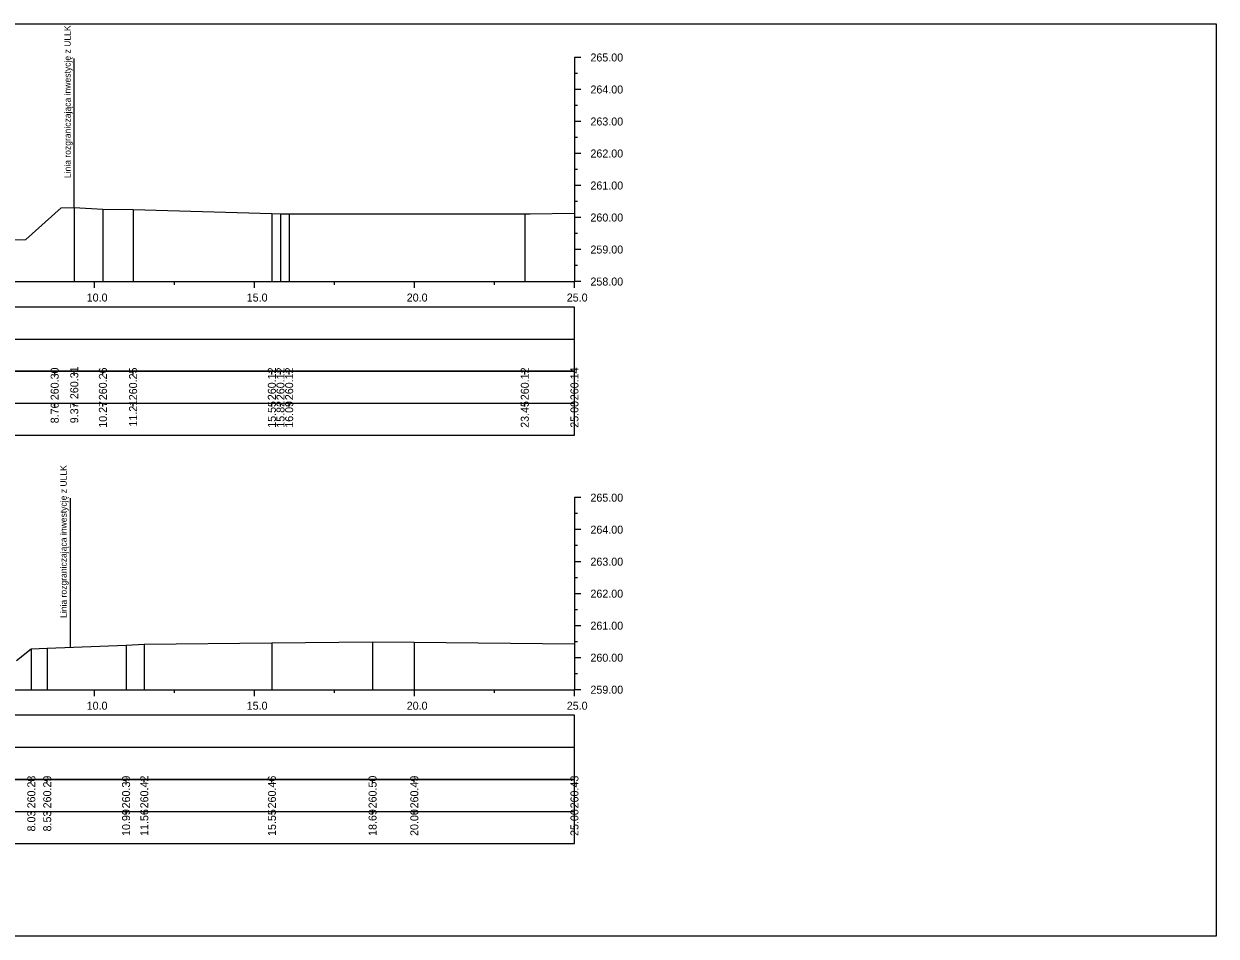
# Model space of a CAD drawing. Extents: x 6516023 to 6560129, y 5513077 to 5529206.
# Drawn here: x 6517016.21 to 6517053.46, y 5513396.29 to 5513424.79 of the extents above; entities that cross this region are included whole.
import ezdxf

# ---------------------------------------------------------------- set-up
doc = ezdxf.new("R2010")
doc.units = 0
for name, color, linetype in [('TOR_PRZEK_P-tabelka istniejace', 7, 'Continuous'), ('TOR_PRZEK_P-tabelka projektowane', 7, 'Continuous'), ('TOR_PRZEK_P-teren istniejacy', 7, 'Continuous'), ('TOR_PRZEK_P-uklad odniesienia', 7, 'Continuous'), ('TOR_PS_T-granica PKP-projektowana', 7, 'Continuous'), ('TOR_RAMKI-ramka+tabelka 1', 7, 'Continuous')]:
    doc.layers.add(name, color=color, linetype=linetype)

msp = doc.modelspace()

# ---------------------------------------------------------------- linework, layer by layer
at = {"layer": 'TOR_PRZEK_P-tabelka istniejace'}
for p, q in [((6517017.171, 5513413.839), (6517017.171, 5513413.939)), ((6517017.783, 5513413.839), (6517017.783, 5513413.939)), ((6517018.677, 5513413.839), (6517018.677, 5513413.939)), ((6517019.62, 5513413.839), (6517019.62, 5513413.939)), ((6517023.956, 5513413.839), (6517023.956, 5513413.939)), ((6517024.226, 5513413.839), (6517024.226, 5513413.939)), ((6517024.497, 5513413.839), (6517024.497, 5513413.939)), ((6517031.859, 5513413.839), (6517031.859, 5513413.939)), ((6517033.41, 5513413.839), (6517033.41, 5513413.939)), ((6516979.61, 5513412.939), (6517033.41, 5513412.939)), ((6517017.171, 5513412.839), (6517017.171, 5513412.939)), ((6517017.783, 5513412.839), (6517017.783, 5513412.939)), ((6517018.677, 5513412.839), (6517018.677, 5513412.939)), ((6517019.62, 5513412.839), (6517019.62, 5513412.939)), ((6517023.956, 5513412.839), (6517023.956, 5513412.939)), ((6517024.226, 5513412.839), (6517024.226, 5513412.939)), ((6517024.497, 5513412.839), (6517024.497, 5513412.939)), ((6517031.859, 5513412.839), (6517031.859, 5513412.939)), ((6517033.41, 5513412.839), (6517033.41, 5513412.939)), ((6517016.441, 5513401.088), (6517016.441, 5513401.188)), ((6517016.938, 5513401.088), (6517016.938, 5513401.188)), ((6517019.401, 5513401.088), (6517019.401, 5513401.188)), ((6517019.971, 5513401.088), (6517019.971, 5513401.188)), ((6517023.958, 5513401.088), (6517023.958, 5513401.188)), ((6517027.103, 5513401.088), (6517027.103, 5513401.188)), ((6517028.407, 5513401.088), (6517028.407, 5513401.188)), ((6517033.41, 5513401.088), (6517033.41, 5513401.188)), ((6516979.61, 5513400.188), (6517033.41, 5513400.188)), ((6517016.441, 5513400.088), (6517016.441, 5513400.188)), ((6517016.938, 5513400.088), (6517016.938, 5513400.188)), ((6517019.401, 5513400.088), (6517019.401, 5513400.188)), ((6517019.971, 5513400.088), (6517019.971, 5513400.188)), ((6517023.958, 5513400.088), (6517023.958, 5513400.188)), ((6517027.103, 5513400.088), (6517027.103, 5513400.188)), ((6517028.407, 5513400.088), (6517028.407, 5513400.188)), ((6517033.41, 5513400.088), (6517033.41, 5513400.188))]:
    msp.add_line(p, q, dxfattribs=at)
for points in [[(6517017.783, 5513419.048), (6517017.783, 5513416.939), (6517017.783, 5513416.809), (6517017.783, 5513416.739)], [(6517018.677, 5513419), (6517018.677, 5513416.939), (6517018.677, 5513416.809), (6517018.677, 5513416.739)], [(6517019.62, 5513418.99), (6517019.62, 5513416.939), (6517019.62, 5513416.809), (6517019.62, 5513416.739)], [(6517023.956, 5513418.862), (6517023.956, 5513416.939), (6517023.956, 5513416.809), (6517023.956, 5513416.739)], [(6517024.226, 5513418.855), (6517024.226, 5513416.939), (6517024.226, 5513416.809), (6517024.226, 5513416.739)], [(6517024.497, 5513418.856), (6517024.497, 5513416.939), (6517024.497, 5513416.809), (6517024.497, 5513416.739)], [(6517031.859, 5513418.855), (6517031.859, 5513416.939), (6517031.859, 5513416.809), (6517031.859, 5513416.739)], [(6517033.41, 5513418.876), (6517033.41, 5513416.939), (6517033.41, 5513416.809), (6517033.41, 5513416.739)], [(6517019.401, 5513405.376), (6517019.401, 5513404.188), (6517019.401, 5513404.058), (6517019.401, 5513403.988)], [(6517019.971, 5513405.412), (6517019.971, 5513404.188), (6517019.971, 5513404.058), (6517019.971, 5513403.988)], [(6517023.958, 5513405.45), (6517023.958, 5513404.188), (6517023.958, 5513404.058), (6517023.958, 5513403.988)], [(6517027.103, 5513405.485), (6517027.103, 5513404.188), (6517027.103, 5513404.058), (6517027.103, 5513403.988)], [(6517028.407, 5513405.477), (6517028.407, 5513404.188), (6517028.407, 5513404.058), (6517028.407, 5513403.988)], [(6517033.41, 5513405.422), (6517033.41, 5513404.188), (6517033.41, 5513404.058), (6517033.41, 5513403.988)], [(6517016.441, 5513405.269), (6517016.441, 5513404.188), (6517016.441, 5513404.058), (6517016.441, 5513403.988)], [(6517016.938, 5513405.282), (6517016.938, 5513404.188), (6517016.938, 5513404.058), (6517016.938, 5513403.988)]]:
    msp.add_lwpolyline(points, dxfattribs=at)
for points in [[(6516979.61, 5513413.939), (6516979.61, 5513411.939), (6517033.41, 5513411.939), (6517033.41, 5513413.939)], [(6516979.61, 5513401.188), (6516979.61, 5513399.188), (6517033.41, 5513399.188), (6517033.41, 5513401.188)]]:
    msp.add_lwpolyline(points, close=True, dxfattribs=at)
at = {"layer": 'TOR_PRZEK_P-tabelka projektowane'}
for p, q in [((6516979.61, 5513414.939), (6517033.41, 5513414.939)), ((6516979.61, 5513402.188), (6517033.41, 5513402.188))]:
    msp.add_line(p, q, dxfattribs=at)
for points in [[(6516979.61, 5513415.939), (6516979.61, 5513413.939), (6517033.41, 5513413.939), (6517033.41, 5513415.939)], [(6516979.61, 5513403.188), (6516979.61, 5513401.188), (6517033.41, 5513401.188), (6517033.41, 5513403.188)]]:
    msp.add_lwpolyline(points, close=True, dxfattribs=at)
at = {"layer": 'TOR_PRZEK_P-teren istniejacy'}
for points in [[(6517015.881, 5513418.038), (6517016.273, 5513418.048), (6517017.377, 5513419.04), (6517017.783, 5513419.048), (6517018.677, 5513419), (6517019.62, 5513418.99), (6517023.956, 5513418.862), (6517024.226, 5513418.855), (6517024.497, 5513418.856), (6517031.859, 5513418.855), (6517032.027, 5513418.852), (6517033.41, 5513418.876)], [(6517015.974, 5513404.902), (6517016.441, 5513405.269), (6517016.938, 5513405.282), (6517019.401, 5513405.376), (6517019.971, 5513405.412), (6517023.958, 5513405.45), (6517027.103, 5513405.485), (6517028.407, 5513405.477), (6517033.41, 5513405.422)]]:
    msp.add_lwpolyline(points, dxfattribs=at)
at = {"layer": 'TOR_PRZEK_P-uklad odniesienia'}
for p, q in [((6517033.41, 5513423.739), (6517033.41, 5513416.739)), ((6517033.61, 5513423.739), (6517033.41, 5513423.739)), ((6517033.51, 5513423.239), (6517033.41, 5513423.239)), ((6517033.61, 5513422.739), (6517033.41, 5513422.739)), ((6517033.51, 5513422.239), (6517033.41, 5513422.239)), ((6517033.61, 5513421.739), (6517033.41, 5513421.739)), ((6517033.51, 5513421.239), (6517033.41, 5513421.239)), ((6517033.61, 5513420.739), (6517033.41, 5513420.739)), ((6517033.51, 5513420.239), (6517033.41, 5513420.239)), ((6517033.61, 5513419.739), (6517033.41, 5513419.739)), ((6517033.51, 5513419.239), (6517033.41, 5513419.239)), ((6517033.61, 5513418.739), (6517033.41, 5513418.739)), ((6517033.51, 5513418.239), (6517033.41, 5513418.239)), ((6517033.61, 5513417.739), (6517033.41, 5513417.739)), ((6517033.51, 5513417.239), (6517033.41, 5513417.239)), ((6516983.41, 5513416.739), (6517033.41, 5513416.739)), ((6517018.41, 5513416.539), (6517018.41, 5513416.739)), ((6517020.91, 5513416.639), (6517020.91, 5513416.739)), ((6517023.41, 5513416.539), (6517023.41, 5513416.739)), ((6517025.91, 5513416.639), (6517025.91, 5513416.739)), ((6517028.41, 5513416.539), (6517028.41, 5513416.739)), ((6517030.91, 5513416.639), (6517030.91, 5513416.739)), ((6517033.41, 5513416.539), (6517033.41, 5513416.739)), ((6517033.61, 5513416.739), (6517033.41, 5513416.739)), ((6517033.41, 5513409.988), (6517033.41, 5513403.988)), ((6517033.61, 5513409.988), (6517033.41, 5513409.988)), ((6517033.51, 5513409.488), (6517033.41, 5513409.488)), ((6517033.61, 5513408.988), (6517033.41, 5513408.988)), ((6517033.51, 5513408.488), (6517033.41, 5513408.488)), ((6517033.61, 5513407.988), (6517033.41, 5513407.988)), ((6517033.51, 5513407.488), (6517033.41, 5513407.488)), ((6517033.61, 5513406.988), (6517033.41, 5513406.988)), ((6517033.51, 5513406.488), (6517033.41, 5513406.488)), ((6517033.61, 5513405.988), (6517033.41, 5513405.988)), ((6517033.51, 5513405.488), (6517033.41, 5513405.488)), ((6517033.61, 5513404.988), (6517033.41, 5513404.988)), ((6517033.51, 5513404.488), (6517033.41, 5513404.488)), ((6516983.41, 5513403.988), (6517033.41, 5513403.988)), ((6517018.41, 5513403.788), (6517018.41, 5513403.988)), ((6517020.91, 5513403.888), (6517020.91, 5513403.988)), ((6517023.41, 5513403.788), (6517023.41, 5513403.988)), ((6517025.91, 5513403.888), (6517025.91, 5513403.988)), ((6517028.41, 5513403.788), (6517028.41, 5513403.988)), ((6517030.91, 5513403.888), (6517030.91, 5513403.988)), ((6517033.41, 5513403.788), (6517033.41, 5513403.988)), ((6517033.61, 5513403.988), (6517033.41, 5513403.988))]:
    msp.add_line(p, q, dxfattribs=at)
at = {"layer": 'TOR_PS_T-granica PKP-projektowana'}
for p, q in [((6517017.783, 5513419.048), (6517017.783, 5513423.705)), ((6517017.66, 5513405.309), (6517017.66, 5513409.967))]:
    msp.add_line(p, q, dxfattribs=at)
at = {"layer": 'TOR_RAMKI-ramka+tabelka 1'}
msp.add_lwpolyline([(6516805.96, 5513424.789), (6517053.46, 5513424.789), (6517053.46, 5513396.289), (6516805.96, 5513396.289)], close=True, dxfattribs=at)

# ---------------------------------------------------------------- texts
at = {"layer": 'TOR_PRZEK_P-tabelka istniejace'}
for s, p in [('260.30', (6517017.296, 5513413.031)), ('260.31', (6517017.908, 5513413.066)), ('260.26', (6517018.802, 5513413.031)), ('260.25', (6517019.745, 5513413.03)), ('260.12', (6517024.081, 5513413.033)), ('260.12', (6517024.351, 5513413.033)), ('260.12', (6517024.622, 5513413.033)), ('260.12', (6517031.984, 5513413.033)), ('260.14', (6517033.535, 5513413.032)), ('8.76', (6517017.296, 5513412.31)), ('9.37', (6517017.908, 5513412.311)), ('10.27', (6517018.802, 5513412.171)), ('11.21', (6517019.745, 5513412.206)), ('15.55', (6517024.081, 5513412.17)), ('15.82', (6517024.351, 5513412.173)), ('16.09', (6517024.622, 5513412.171)), ('23.45', (6517031.984, 5513412.17)), ('25.00', (6517033.535, 5513412.171)), ('260.28', (6517016.566, 5513400.28)), ('260.29', (6517017.063, 5513400.281)), ('260.39', (6517019.526, 5513400.281)), ('260.42', (6517020.096, 5513400.282)), ('260.46', (6517024.083, 5513400.28)), ('260.50', (6517027.228, 5513400.281)), ('260.49', (6517028.532, 5513400.281)), ('260.43', (6517033.535, 5513400.28)), ('8.03', (6517016.566, 5513399.56)), ('8.53', (6517017.063, 5513399.56)), ('10.99', (6517019.526, 5513399.42)), ('11.56', (6517020.096, 5513399.42)), ('15.55', (6517024.083, 5513399.419)), ('18.69', (6517027.228, 5513399.42)), ('20.00', (6517028.532, 5513399.42)), ('25.00', (6517033.535, 5513399.42))]:
    msp.add_text(s, height=0.25, rotation=90, dxfattribs=at).set_placement(p)
at = {"layer": 'TOR_PRZEK_P-uklad odniesienia'}
for s, p in [('265.00', (6517033.91, 5513423.614)), ('264.00', (6517033.91, 5513422.614)), ('263.00', (6517033.91, 5513421.614)), ('262.00', (6517033.91, 5513420.614)), ('261.00', (6517033.91, 5513419.614)), ('260.00', (6517033.91, 5513418.614)), ('259.00', (6517033.91, 5513417.614)), ('258.00', (6517033.91, 5513416.614)), ('10.0', (6517018.171, 5513416.114)), ('15.0', (6517023.171, 5513416.114)), ('20.0', (6517028.171, 5513416.114)), ('25.0', (6517033.171, 5513416.114)), ('265.00', (6517033.91, 5513409.863)), ('264.00', (6517033.91, 5513408.863)), ('263.00', (6517033.91, 5513407.863)), ('262.00', (6517033.91, 5513406.863)), ('261.00', (6517033.91, 5513405.863)), ('260.00', (6517033.91, 5513404.863)), ('259.00', (6517033.91, 5513403.863)), ('10.0', (6517018.171, 5513403.363)), ('15.0', (6517023.171, 5513403.363)), ('20.0', (6517028.171, 5513403.363)), ('25.0', (6517033.171, 5513403.363))]:
    msp.add_text(s, height=0.25, dxfattribs=at).set_placement(p)
at = {"layer": 'TOR_PS_T-granica PKP-projektowana'}
for p in [(6517017.673, 5513419.969), (6517017.549, 5513406.231)]:
    msp.add_text('Linia rozgraniczająca inwestycję z ULLK', height=0.2, rotation=90.0511, dxfattribs=at).set_placement(p)

doc.saveas('drawing.dxf')
